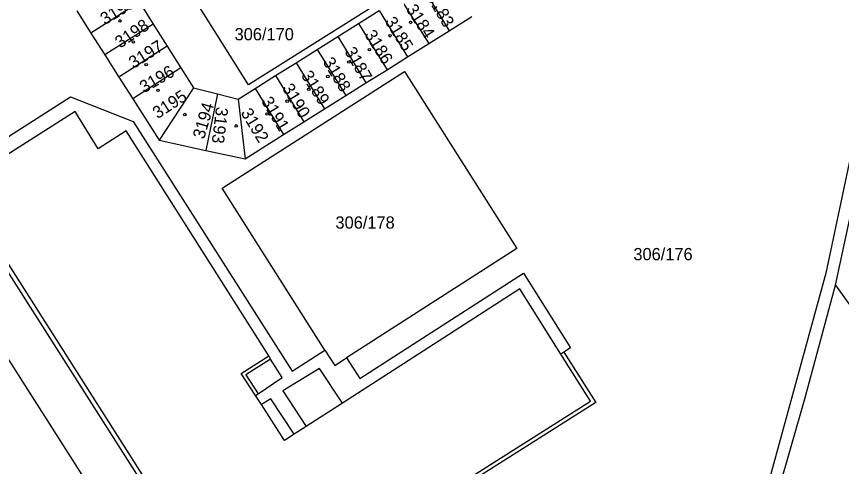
# Model space of a CAD drawing. Extents: x -679220 to -673243, y -1075091 to -1066557.
# Drawn here: x -676178 to -676063.6, y -1072555.7 to -1072493.4 of the extents above; entities that cross this region are included whole.
import ezdxf

# ---------------------------------------------------------------- set-up
doc = ezdxf.new("R2010")
doc.units = 0
for name, color, linetype in [('Hranice parcel', 7, 'Continuous'), ('Parcelní čísla', 7, 'Continuous'), ('Vnitřní kresba', 7, 'Continuous'), ('Značky budov', 7, 'Continuous')]:
    doc.layers.add(name, color=color, linetype=linetype)

msp = doc.modelspace()

# ---------------------------------------------------------------- linework, layer by layer
at = {"layer": 'Hranice parcel'}
for p, q in [((-676121.96, -1072488.93), (-676118.01, -1072495.36)), ((-676160.99, -1072491.42), (-676167.7, -1072495.68)), ((-676160.99, -1072491.42), (-676159.07, -1072494.46)), ((-676124.86, -1072490.76), (-676120.86, -1072497.14)), ((-676169.65, -1072492.62), (-676167.7, -1072495.68)), ((-676130.59, -1072494.36), (-676127.75, -1072492.57)), ((-676127.75, -1072492.57), (-676123.78, -1072498.98)), ((-676118.01, -1072495.36), (-676114.87, -1072493.39)), ((-676159.07, -1072494.46), (-676165.77, -1072498.72)), ((-676159.07, -1072494.46), (-676157.14, -1072497.51)), ((-676133.48, -1072496.17), (-676130.59, -1072494.36)), ((-676130.59, -1072494.36), (-676126.63, -1072500.76)), ((-676167.7, -1072495.68), (-676165.77, -1072498.72)), ((-676136.34, -1072497.97), (-676133.48, -1072496.17)), ((-676133.48, -1072496.17), (-676129.56, -1072502.6)), ((-676120.86, -1072497.14), (-676118.01, -1072495.36)), ((-676123.78, -1072498.98), (-676120.86, -1072497.14)), ((-676157.14, -1072497.51), (-676163.83, -1072501.78)), ((-676157.14, -1072497.51), (-676155.23, -1072500.52)), ((-676139.24, -1072499.79), (-676136.34, -1072497.97)), ((-676136.34, -1072497.97), (-676132.36, -1072504.36)), ((-676165.77, -1072498.72), (-676163.83, -1072501.78)), ((-676126.63, -1072500.76), (-676123.78, -1072498.98)), ((-676155.23, -1072500.52), (-676161.91, -1072504.79)), ((-676155.23, -1072500.52), (-676153.5, -1072503.26)), ((-676142.1, -1072501.58), (-676139.24, -1072499.79)), ((-676139.24, -1072499.79), (-676135.29, -1072506.19)), ((-676129.56, -1072502.6), (-676126.63, -1072500.76)), ((-676163.83, -1072501.78), (-676161.91, -1072504.79)), ((-676144.92, -1072503.36), (-676142.1, -1072501.58)), ((-676142.1, -1072501.58), (-676138.18, -1072508)), ((-676132.36, -1072504.36), (-676129.56, -1072502.6)), ((-676153.5, -1072503.26), (-676158.26, -1072510.54)), ((-676153.5, -1072503.26), (-676150.15, -1072504.12)), ((-676150.15, -1072504.12), (-676151.77, -1072511.94)), ((-676150.15, -1072504.12), (-676147.3, -1072504.85)), ((-676147.3, -1072504.85), (-676144.92, -1072503.36)), ((-676144.92, -1072503.36), (-676140.98, -1072509.76)), ((-676161.91, -1072504.79), (-676158.26, -1072510.54)), ((-676147.3, -1072504.85), (-676146.33, -1072513.11)), ((-676135.29, -1072506.19), (-676132.36, -1072504.36)), ((-676138.18, -1072508), (-676135.29, -1072506.19)), ((-676140.98, -1072509.76), (-676138.18, -1072508)), ((-676146.33, -1072513.11), (-676140.98, -1072509.76)), ((-676158.26, -1072510.54), (-676151.77, -1072511.94)), ((-676151.77, -1072511.94), (-676146.33, -1072513.11)), ((-676064.43, -1072530.6), (-676061.06, -1072535.34))]:
    msp.add_line(p, q, dxfattribs=at)
for points in [[(-676064.43, -1072530.6), (-676060.93, -1072514.33), (-676058.84, -1072500.85), (-676057.79, -1072483.42), (-676057.73, -1072462.91), (-676058.94, -1072451.8), (-676060.84, -1072444.17), (-676066.6, -1072424.75), (-676080.98, -1072400.72), (-676089.25, -1072390.86), (-676096.74, -1072383.24), (-676106.51, -1072374.56), (-676118.43, -1072364.57)], [(-676063.71, -1072441.28), (-676062.84, -1072444.02), (-676061.41, -1072449.82), (-676145.85, -1072502.88), (-676156.45, -1072486.01)], [(-676070.69, -1072465.69), (-676059.17, -1072482.71), (-676060.35, -1072503.43), (-676065.77, -1072528.95), (-676076.34, -1072567.38), (-676083.41, -1072584.95), (-676093.32, -1072601.73), (-676100.75, -1072617.65), (-676109.37, -1072640.15)], [(-676135.25, -1072539.65), (-676149.51, -1072517.16), (-676124.23, -1072500.99), (-676108.63, -1072525.55), (-676132.25, -1072540.7)], [(-676208.52, -1072507.9), (-676198.57, -1072522.38), (-676170.54, -1072504.52), (-676161.87, -1072507.92), (-676139.81, -1072542.54), (-676135.25, -1072539.65)], [(-676136.5, -1072570.82), (-676098.44, -1072546.68), (-676102.53, -1072540.16), (-676108.2, -1072531.13), (-676132.8, -1072546.95), (-676137.84, -1072550.19), (-676139.52, -1072551.27), (-676140.87, -1072552.14), (-676144.06, -1072547.18), (-676144.87, -1072545.92), (-676146.85, -1072542.85), (-676143.02, -1072540.41), (-676162.81, -1072509.22), (-676166.7, -1072511.75), (-676169.87, -1072506.55), (-676186.1, -1072516.87), (-676159.97, -1072557.94)], [(-676132.25, -1072540.7), (-676130.43, -1072543.54), (-676107.7, -1072528.96), (-676101.21, -1072539.32), (-676102.11, -1072539.89), (-676097.68, -1072546.87), (-676136.24, -1072571.25), (-676137.03, -1072574.92), (-676125.92, -1072592.2), (-676126.99, -1072594.61)], [(-676108.14, -1072640.63), (-676099.22, -1072618.24), (-676096.23, -1072611.41), (-676092.66, -1072604.31), (-676081.65, -1072584.47), (-676079.59, -1072580.02), (-676075.54, -1072569.2), (-676072.31, -1072558.92), (-676068.71, -1072546.39), (-676064.43, -1072530.6)], [(-676135.25, -1072539.65), (-676133.9, -1072541.76), (-676132.25, -1072540.7)]]:
    msp.add_lwpolyline(points, dxfattribs=at)
at = {"layer": 'Vnitřní kresba'}
for p, q in [((-676186.62, -1072517.27), (-676160.43, -1072558.32)), ((-676166.87, -1072560.09), (-676192.01, -1072520.73)), ((-676143.02, -1072540.41), (-676142.81, -1072540.89)), ((-676102.11, -1072539.89), (-676102.53, -1072540.16)), ((-676142.81, -1072540.89), (-676146.22, -1072543.06)), ((-676141.2, -1072543.42), (-676142.81, -1072540.89)), ((-676146.22, -1072543.06), (-676144.5, -1072545.68)), ((-676136.02, -1072542.16), (-676141.09, -1072545.28)), ((-676132.8, -1072546.95), (-676136.02, -1072542.16)), ((-676144.5, -1072545.68), (-676141.2, -1072543.42)), ((-676141.09, -1072545.28), (-676137.84, -1072550.19)), ((-676144.87, -1072545.92), (-676144.5, -1072545.68)), ((-676142.76, -1072546.35), (-676144.06, -1072547.18)), ((-676139.52, -1072551.27), (-676142.76, -1072546.35))]:
    msp.add_line(p, q, dxfattribs=at)
at = {"layer": 'Značky budov'}
for centre in [(-676163.68, -1072494), (-676123.37, -1072494.21), (-676126.22, -1072496.06), (-676161.82, -1072496.92), (-676129.08, -1072497.99), (-676131.93, -1072499.7), (-676160.04, -1072500.06), (-676134.85, -1072501.7), (-676158.4, -1072503.63), (-676137.49, -1072503.49), (-676140.49, -1072505.13), (-676154.69, -1072506.98), (-676143.27, -1072506.91), (-676147.55, -1072508.55)]:
    msp.add_circle(centre, 0.175, dxfattribs=at)

# ---------------------------------------------------------------- texts
at = {"layer": 'Parcelní čísla'}
for s, rotation, p in [('3183', 300, (-676121.21, -1072490.68)), ('3199', 31, (-676165.77, -1072494.61)), ('3184', 303, (-676124.08, -1072492.37)), ('3198', 34, (-676163.66, -1072497.86)), ('3185', 302, (-676127.01, -1072494.07)), ('3186', 302, (-676129.83, -1072495.89)), ('3197', 32, (-676161.8, -1072500.67)), ('3187', 300, (-676132.6, -1072498.2)), ('3188', 301, (-676135.61, -1072499.66)), ('3196', 30, (-676160.34, -1072504.05)), ('3189', 302, (-676138.61, -1072501.54)), ('3190', 301, (-676141.25, -1072503.3)), ('3195', 33, (-676158.46, -1072507.63)), ('3191', 301, (-676144.14, -1072505.12)), ('3194', 74, (-676152, -1072510.47)), ('3193', 263, (-676150.34, -1072505.86)), ('3192', 301, (-676146.99, -1072506.72))]:
    msp.add_text(s, height=1.7, rotation=rotation, dxfattribs=at).set_placement(p)
for s, p in [('306/170', (-676147.78, -1072496.69)), ('306/178', (-676133.79, -1072522.79)), ('306/176', (-676092.47, -1072527.17))]:
    msp.add_text(s, height=1.7, dxfattribs=at).set_placement(p)

doc.saveas('drawing.dxf')
